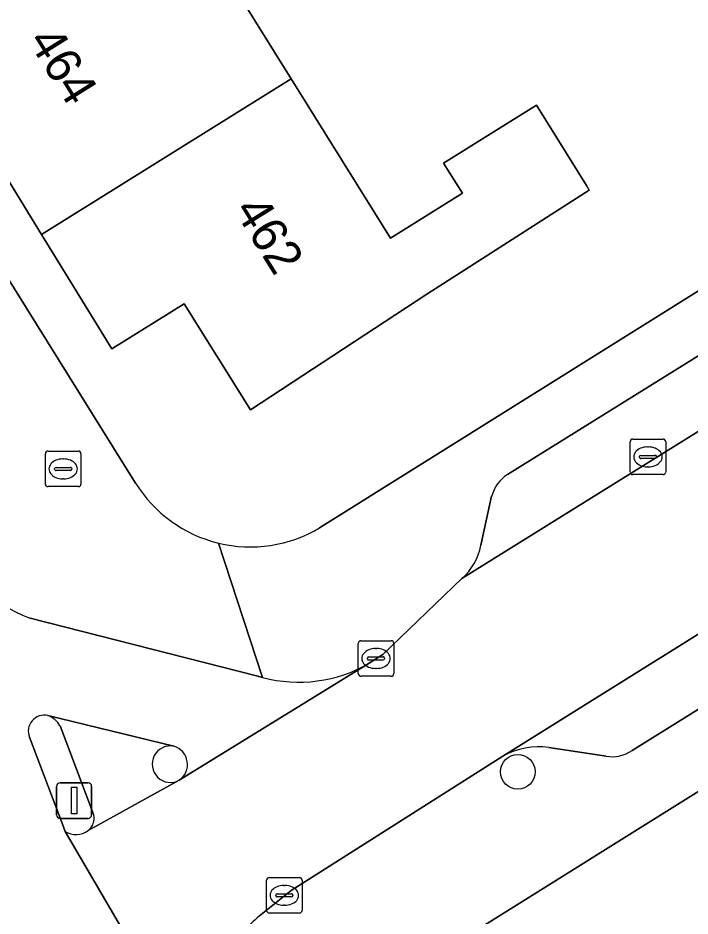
# Model space of a CAD drawing. Extents: x 159664 to 160323, y 385312 to 386115.
# Drawn here: x 159903.25 to 159922.18, y 385514.14 to 385539.42 of the extents above; entities that cross this region are included whole.
import ezdxf

# ---------------------------------------------------------------- set-up
doc = ezdxf.new("R2010")
doc.units = 0
for name, color, linetype in [('IMGEO_Boom', 7, 'Continuous'), ('IMGEO_Brandkraan', 7, 'Continuous'), ('IMGEO_Erf', 7, 'Continuous'), ('IMGEO_Fietspad_gesloten', 7, 'Continuous'), ('IMGEO_Kolk', 7, 'Continuous'), ('IMGEO_Pand', 7, 'Continuous'), ('IMGEO_Pand_nummerreeks', 7, 'Continuous'), ('IMGEO_Parkeervlak_open', 7, 'Continuous'), ('IMGEO_Rijbaan_lokaal_open', 7, 'Continuous'), ('IMGEO_Verkeerseiland_open', 7, 'Continuous'), ('IMGEO_Verkeersregelinstallatiepaal', 7, 'Continuous'), ('IMGEO_Voetpad_open', 7, 'Continuous')]:
    doc.layers.add(name, color=color, linetype=linetype)

msp = doc.modelspace()

# ---------------------------------------------------------------- linework, layer by layer
at = {"layer": 'IMGEO_Boom'}
msp.add_circle((159917.33, 385518.2), 0.489, dxfattribs=at)
at = {"layer": 'IMGEO_Brandkraan'}
for p, q in [((159904.1, 385527.228), (159904.952, 385527.228)), ((159904.025, 385526.302), (159904.025, 385527.154)), ((159904.513, 385527.008), (159904.538, 385527.008)), ((159905.026, 385527.154), (159905.026, 385526.302)), ((159904.284, 385526.722), (159904.284, 385526.734)), ((159904.722, 385526.685), (159904.324, 385526.685)), ((159904.327, 385526.771), (159904.725, 385526.771)), ((159904.768, 385526.734), (159904.768, 385526.722)), ((159904.536, 385526.448), (159904.511, 385526.448)), ((159904.952, 385526.228), (159904.1, 385526.228))]:
    msp.add_line(p, q, dxfattribs=at)
for points in [[(159904.1, 385527.228), (159904.952, 385527.228)], [(159904.025, 385526.302), (159904.025, 385527.154)], [(159905.026, 385527.154), (159905.026, 385526.302)], [(159904.952, 385526.228), (159904.1, 385526.228)]]:
    msp.add_lwpolyline(points, dxfattribs=at)
for centre, radius, start, end in [((159904.102, 385527.152), 0.0765, 91.552, 178.448), ((159904.102, 385527.152), 0.0765, 91.552, 178.448), ((159904.95, 385527.152), 0.0765, 1.552, 88.448), ((159904.95, 385527.152), 0.0765, 1.552, 88.448), ((159904.324, 385526.731), 0.0403, 85.8775, 175.7526), ((159904.321, 385526.721), 0.0366, 178.938, 274.7102), ((159904.725, 385526.728), 0.043, 264.8664, 352.4533), ((159904.729, 385526.733), 0.0386, 1.7309, 96.639), ((159904.102, 385526.304), 0.0765, 181.552, 268.448), ((159904.102, 385526.304), 0.0765, 181.552, 268.448), ((159904.95, 385526.304), 0.0765, 271.552, 358.448), ((159904.95, 385526.304), 0.0765, 271.552, 358.448)]:
    msp.add_arc(centre, radius, start, end, dxfattribs=at)
for centre, major_axis, ratio, start_param, end_param in [((159904.512, 385526.728), (-0.387, 0.002), 0.722429, 4.712389, 7.853982), ((159904.537, 385526.728), (-0.39, 0.002), 0.717154, 1.570796, 4.712389)]:
    msp.add_ellipse(centre, major_axis=major_axis, ratio=ratio, start_param=start_param, end_param=end_param, dxfattribs=at)
at = {"layer": 'IMGEO_Erf'}
for points in [[(160012.853, 385574.174), (159910.883, 385510.438)], [(159930.483, 385546.685), (159918.508, 385564.491), (159915.634, 385568.765), (159890.065, 385552.798), (159891.585, 385550.364), (159906.565, 385526.327)], [(159911.749, 385525.069), (159931.692, 385537.54), (159929.511, 385540.889), (159927.179, 385544.621), (159930.483, 385546.685)], [(159908.911, 385540.981), (159910.949, 385537.709), (159913.744, 385533.223), (159915.772, 385534.486), (159915.242, 385535.337), (159917.854, 385536.964), (159919.262, 385534.704), (159919.344, 385534.573), (159914.765, 385531.643), (159909.798, 385528.386), (159907.936, 385531.378), (159905.898, 385530.109), (159903.916, 385533.329), (159901.766, 385536.823), (159902.275, 385537.14), (159900.782, 385539.532)]]:
    msp.add_lwpolyline(points, dxfattribs=at)
for centre, radius, start, end in [((159909.801, 385528.345), 3.814, 211.9436, 256.3291), ((159909.799, 385528.337), 3.806, 256.3395, 300.8262)]:
    msp.add_arc(centre, radius, start, end, dxfattribs=at)
at = {"layer": 'IMGEO_Fietspad_gesloten'}
for points in [[(159910.143, 385520.857), (159909.97, 385520.901), (159903.563, 385522.534)], [(159907.793, 385517.962), (159913.143, 385521.255)], [(159904.095, 385519.783), (159907.644, 385518.92)], [(159914.87, 385499.519), (159908.874, 385509.179), (159904.583, 385516.516), (159904.502, 385516.729), (159903.576, 385519.175)]]:
    msp.add_lwpolyline(points, dxfattribs=at)
for centre, radius, start, end in [((159904.901, 385526.09), 3.799, 201.831, 249.3858), ((159911.165, 385524.656), 3.934, 254.9353, 300.1789), ((159903.995, 385519.343), 0.452, 77.2342, 201.7965), ((159907.49, 385518.406), 0.537, 304.295, 73.386)]:
    msp.add_arc(centre, radius, start, end, dxfattribs=at)
at = {"layer": 'IMGEO_Kolk'}
for p, q in [((159920.494, 385526.64), (159920.494, 385527.492)), ((159920.569, 385527.566), (159921.421, 385527.566)), ((159921.495, 385527.492), (159921.495, 385526.64)), ((159920.982, 385527.346), (159921.007, 385527.346)), ((159920.753, 385527.06), (159920.753, 385527.072)), ((159921.191, 385527.023), (159920.793, 385527.023)), ((159920.796, 385527.109), (159921.194, 385527.109)), ((159921.237, 385527.072), (159921.237, 385527.06)), ((159921.005, 385526.786), (159920.98, 385526.786)), ((159921.421, 385526.566), (159920.569, 385526.566)), ((159912.912, 385521.89), (159913.764, 385521.89)), ((159912.837, 385520.964), (159912.837, 385521.816)), ((159913.325, 385521.67), (159913.35, 385521.67)), ((159913.838, 385521.816), (159913.838, 385520.964)), ((159913.096, 385521.384), (159913.096, 385521.396)), ((159913.139, 385521.433), (159913.537, 385521.433)), ((159913.58, 385521.396), (159913.58, 385521.384)), ((159913.534, 385521.347), (159913.136, 385521.347)), ((159913.764, 385520.89), (159912.912, 385520.89)), ((159913.348, 385521.11), (159913.323, 385521.11)), ((159910.254, 385514.296), (159910.254, 385515.148)), ((159910.329, 385515.222), (159911.181, 385515.222)), ((159911.255, 385515.148), (159911.255, 385514.296)), ((159910.742, 385515.002), (159910.767, 385515.002)), ((159910.513, 385514.716), (159910.513, 385514.728)), ((159910.951, 385514.679), (159910.553, 385514.679)), ((159910.556, 385514.765), (159910.954, 385514.765)), ((159910.997, 385514.728), (159910.997, 385514.716)), ((159910.765, 385514.442), (159910.74, 385514.442)), ((159911.181, 385514.222), (159910.329, 385514.222))]:
    msp.add_line(p, q, dxfattribs=at)
for points in [[(159920.494, 385526.64), (159920.494, 385527.492)], [(159920.569, 385527.566), (159921.421, 385527.566)], [(159921.495, 385527.492), (159921.495, 385526.64)], [(159921.421, 385526.566), (159920.569, 385526.566)], [(159912.912, 385521.89), (159913.764, 385521.89)], [(159912.837, 385520.964), (159912.837, 385521.816)], [(159913.838, 385521.816), (159913.838, 385520.964)], [(159913.764, 385520.89), (159912.912, 385520.89)], [(159910.254, 385514.296), (159910.254, 385515.148)], [(159910.329, 385515.222), (159911.181, 385515.222)], [(159911.255, 385515.148), (159911.255, 385514.296)], [(159911.181, 385514.222), (159910.329, 385514.222)]]:
    msp.add_lwpolyline(points, dxfattribs=at)
for centre, radius, start, end in [((159920.571, 385527.49), 0.0765, 91.552, 178.448), ((159920.571, 385527.49), 0.0765, 91.552, 178.448), ((159921.419, 385527.49), 0.0765, 1.552, 88.448), ((159921.419, 385527.49), 0.0765, 1.552, 88.448), ((159920.793, 385527.069), 0.0403, 85.8775, 175.7526), ((159920.79, 385527.059), 0.0366, 178.938, 274.7102), ((159921.194, 385527.066), 0.043, 264.8664, 352.4533), ((159921.198, 385527.071), 0.0386, 1.7309, 96.639), ((159920.571, 385526.642), 0.0765, 181.552, 268.448), ((159920.571, 385526.642), 0.0765, 181.552, 268.448), ((159921.419, 385526.642), 0.0765, 271.552, 358.448), ((159921.419, 385526.642), 0.0765, 271.552, 358.448), ((159912.914, 385521.814), 0.0765, 91.552, 178.448), ((159912.914, 385521.814), 0.0765, 91.552, 178.448), ((159913.762, 385521.814), 0.0765, 1.552, 88.448), ((159913.762, 385521.814), 0.0765, 1.552, 88.448), ((159913.136, 385521.393), 0.0403, 85.8775, 175.7526), ((159913.133, 385521.383), 0.0366, 178.938, 274.7102), ((159913.537, 385521.39), 0.043, 264.8664, 352.4533), ((159913.541, 385521.395), 0.0386, 1.7309, 96.639), ((159912.914, 385520.966), 0.0765, 181.552, 268.448), ((159912.914, 385520.966), 0.0765, 181.552, 268.448), ((159913.762, 385520.966), 0.0765, 271.552, 358.448), ((159913.762, 385520.966), 0.0765, 271.552, 358.448), ((159910.331, 385515.146), 0.0765, 91.552, 178.448), ((159910.331, 385515.146), 0.0765, 91.552, 178.448), ((159911.179, 385515.146), 0.0765, 1.552, 88.448), ((159911.179, 385515.146), 0.0765, 1.552, 88.448), ((159910.553, 385514.725), 0.0403, 85.8775, 175.7526), ((159910.55, 385514.715), 0.0366, 178.938, 274.7102), ((159910.954, 385514.722), 0.043, 264.8664, 352.4533), ((159910.958, 385514.727), 0.0386, 1.7309, 96.639), ((159910.331, 385514.298), 0.0765, 181.552, 268.448), ((159910.331, 385514.298), 0.0765, 181.552, 268.448), ((159911.179, 385514.298), 0.0765, 271.552, 358.448), ((159911.179, 385514.298), 0.0765, 271.552, 358.448)]:
    msp.add_arc(centre, radius, start, end, dxfattribs=at)
for centre, major_axis, ratio, start_param, end_param in [((159920.981, 385527.066), (-0.387, 0.002), 0.722429, 4.712389, 7.853982), ((159921.006, 385527.066), (-0.39, 0.002), 0.717154, 1.570796, 4.712389), ((159913.324, 385521.39), (-0.387, 0.002), 0.722429, 4.712389, 7.853982), ((159913.349, 385521.39), (-0.39, 0.002), 0.717154, 1.570796, 4.712389), ((159910.741, 385514.722), (-0.387, 0.002), 0.722429, 4.712389, 7.853982), ((159910.766, 385514.722), (-0.39, 0.002), 0.717154, 1.570796, 4.712389)]:
    msp.add_ellipse(centre, major_axis=major_axis, ratio=ratio, start_param=start_param, end_param=end_param, dxfattribs=at)
at = {"layer": 'IMGEO_Pand'}
for points in [[(159903.916, 385533.329), (159910.949, 385537.709), (159908.911, 385540.981), (159909.555, 385541.382), (159908.742, 385542.688), (159910.6, 385543.846), (159911.29, 385542.739), (159914.11, 385544.496), (159912.611, 385546.903), (159907.784, 385543.895), (159900.782, 385539.532), (159902.275, 385537.14), (159901.766, 385536.823)], [(159905.898, 385530.109), (159907.936, 385531.378), (159909.798, 385528.386), (159914.765, 385531.643), (159919.344, 385534.573), (159919.262, 385534.704), (159917.854, 385536.964), (159915.242, 385535.337), (159915.772, 385534.486), (159913.744, 385533.223), (159910.949, 385537.709), (159903.916, 385533.329)]]:
    msp.add_lwpolyline(points, close=True, dxfattribs=at)
at = {"layer": 'IMGEO_Parkeervlak_open'}
for points in [[(160017.334, 385581.279), (159983.092, 385560.012), (159961.421, 385546.425), (159916.911, 385518.64)], [(159920.553, 385518.8), (159963.845, 385545.774), (159986.132, 385559.773), (160015.684, 385578.122)], [(159915.758, 385523.639), (159958.652, 385550.323)], [(159955.265, 385550.352), (159917.039, 385526.569)], [(159916.593, 385525.955), (159916.289, 385524.576)], [(159918.207, 385518.882), (159919.822, 385518.638)]]:
    msp.add_lwpolyline(points, dxfattribs=at)
for centre, radius, start, end in [((159917.617, 385525.68), 1.06, 123.0388, 164.9731), ((159914.665, 385524.877), 1.652, 311.4345, 349.4849), ((159917.919, 385516.834), 2.068, 81.9902, 119.1637), ((159919.99, 385519.612), 0.988, 260.2366, 304.7546)]:
    msp.add_arc(centre, radius, start, end, dxfattribs=at)
at = {"layer": 'IMGEO_Rijbaan_lokaal_open'}
for points in [[(159961.421, 385546.425), (159958.877, 385550.463), (159958.652, 385550.323), (159915.758, 385523.639), (159913.532, 385521.502), (159913.143, 385521.255), (159907.793, 385517.962), (159905.23, 385516.543)], [(159910.058, 385514.145), (159910.943, 385514.86), (159916.911, 385518.64), (159961.421, 385546.425)], [(159904.583, 385516.516), (159908.874, 385509.179)]]:
    msp.add_lwpolyline(points, dxfattribs=at)
for centre, radius, start, end in [((159904.885, 385517.036), 0.602, 239.8276, 304.9517), ((159912.812, 385510.85), 4.295, 129.895, 147.6355)]:
    msp.add_arc(centre, radius, start, end, dxfattribs=at)
at = {"layer": 'IMGEO_Verkeerseiland_open'}
for points in [[(159905.364, 385517.055), (159904.437, 385519.49)], [(159903.576, 385519.175), (159904.502, 385516.729), (159904.583, 385516.516)]]:
    msp.add_lwpolyline(points, dxfattribs=at)
for centre, radius, start, end in [((159903.995, 385519.343), 0.452, 77.2342, 201.7965), ((159903.895, 385519.204), 0.612, 27.8401, 70.9849), ((159907.547, 385518.414), 0.515, 79.1216, 298.5595), ((159907.49, 385518.406), 0.537, 304.295, 73.386), ((159904.949, 385516.89), 0.447, 309.0001, 21.667), ((159904.885, 385517.036), 0.602, 239.8276, 304.9517)]:
    msp.add_arc(centre, radius, start, end, dxfattribs=at)
at = {"layer": 'IMGEO_Verkeersregelinstallatiepaal'}
for p, q in [((159904.438, 385517.889), (159905.228, 385517.889)), ((159905.228, 385517.889), (159904.438, 385517.889)), ((159904.338, 385516.989), (159904.338, 385517.789)), ((159904.338, 385517.789), (159904.338, 385516.989)), ((159905.328, 385517.789), (159905.328, 385516.989)), ((159905.328, 385516.989), (159905.328, 385517.789)), ((159905.228, 385516.889), (159904.438, 385516.889)), ((159904.438, 385516.889), (159905.228, 385516.889))]:
    msp.add_line(p, q, dxfattribs=at)
msp.add_lwpolyline([(159904.758, 385517.764), (159904.908, 385517.764), (159904.908, 385517.014), (159904.758, 385517.014), (159904.758, 385517.764)], dxfattribs=at)
for centre, start, end in [((159904.438, 385517.789), 90, 180), ((159904.438, 385517.789), 90, 180), ((159905.228, 385517.789), 0, 90), ((159905.228, 385517.789), 360, 90), ((159904.438, 385516.989), 180, 270), ((159904.438, 385516.989), 180, 270), ((159905.228, 385516.989), 270, 0), ((159905.228, 385516.989), 270, 0)]:
    msp.add_arc(centre, 0.1, start, end, dxfattribs=at)
at = {"layer": 'IMGEO_Voetpad_open'}
for points in [[(159906.565, 385526.327), (159891.585, 385550.364), (159890.065, 385552.798), (159889.403, 385553.858), (159867.78, 385588.482)], [(160015.684, 385578.122), (159986.132, 385559.773), (159963.845, 385545.774), (159920.553, 385518.8)], [(159909.185, 385513.149), (159910.883, 385510.438), (160012.853, 385574.174)], [(159964.577, 385558.015), (159962.464, 385557.14), (159937.201, 385540.961), (159934.995, 385539.548), (159931.692, 385537.54), (159911.749, 385525.069)], [(159917.039, 385526.569), (159955.265, 385550.352)], [(159916.289, 385524.576), (159916.593, 385525.955)], [(159903.563, 385522.534), (159909.97, 385520.901), (159910.143, 385520.857), (159908.9, 385524.639)], [(159908.9, 385524.639), (159910.143, 385520.857)], [(159913.143, 385521.255), (159913.532, 385521.502), (159915.758, 385523.639)], [(159907.644, 385518.92), (159904.095, 385519.783)], [(159904.437, 385519.49), (159905.364, 385517.055)], [(159919.822, 385518.638), (159918.207, 385518.882)], [(159916.911, 385518.64), (159910.943, 385514.86), (159910.058, 385514.145)], [(159905.23, 385516.543), (159907.793, 385517.962)]]:
    msp.add_lwpolyline(points, dxfattribs=at)
for centre, radius, start, end in [((159917.617, 385525.68), 1.06, 123.0388, 164.9731), ((159909.801, 385528.345), 3.814, 211.9436, 256.3291), ((159909.799, 385528.337), 3.806, 256.3395, 300.8262), ((159904.901, 385526.09), 3.799, 201.831, 249.3858), ((159914.665, 385524.877), 1.652, 311.4345, 349.4849), ((159911.165, 385524.656), 3.934, 254.9353, 300.1789), ((159903.895, 385519.204), 0.612, 27.8401, 70.9849), ((159907.547, 385518.414), 0.515, 79.1216, 298.5595), ((159917.919, 385516.834), 2.068, 81.9902, 119.1637), ((159919.99, 385519.612), 0.988, 260.2366, 304.7546), ((159904.949, 385516.89), 0.447, 309.0001, 21.667), ((159912.812, 385510.85), 4.295, 129.895, 147.6355)]:
    msp.add_arc(centre, radius, start, end, dxfattribs=at)

# ---------------------------------------------------------------- texts
at = {"layer": 'IMGEO_Pand_nummerreeks'}
for s, rotation, p in [('464', 301.9672, (159903.514, 385538.782)), ('462', 301.9096, (159909.32, 385534.016))]:
    msp.add_text(s, height=1, rotation=rotation, dxfattribs=at).set_placement(p)

doc.saveas('drawing.dxf')
